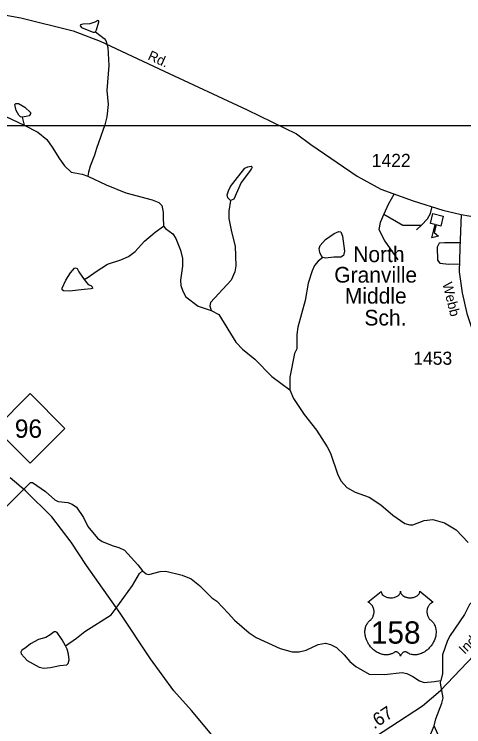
# Model space of a CAD drawing. Extents: x 2056842 to 2160602, y 826753 to 1016856.
# Drawn here: x 2112847 to 2117142, y 939557 to 946358 of the extents above; entities that cross this region are included whole.
import ezdxf

# ---------------------------------------------------------------- set-up
doc = ezdxf.new("R2010")
doc.units = 0
for name, color, linetype in [('Exist Cultural Educational Facility High CELL', 7, 'Continuous'), ('Exist Cultural Educational Facility High Label', 7, 'Continuous'), ('Exist Hydrographic Creek Single Shore', 7, 'Continuous'), ('Exist Hydrographic Misc Water Feature', 7, 'Continuous'), ('Exist Road Non-System Type 51', 7, 'Continuous'), ('Exist Road Primary NC Attributed', 7, 'Continuous'), ('Exist Road Primary NC Shield CELL', 7, 'Continuous'), ('Exist Road Primary NC Shield Number Label', 7, 'Continuous'), ('Exist Road Primary US Attributed', 7, 'Continuous'), ('Exist Road Primary US Label', 7, 'Continuous'), ('Exist Road Primary US Mileage Hundredths English Label', 7, 'Continuous'), ('Exist Road Primary US Shield CELL', 7, 'Continuous'), ('Exist Road Primary US Shield Number Label', 7, 'Continuous'), ('Exist Road Secondary Type 51 Attributed', 7, 'Continuous'), ('Exist Road Secondary Type 51 Label', 7, 'Continuous'), ('Exist Road Secondary Type 51 Number Label', 7, 'Continuous'), ('Map Preparation Inset Cut Line', 7, 'Continuous')]:
    doc.layers.add(name, color=color, linetype=linetype)

msp = doc.modelspace()

# ---------------------------------------------------------------- linework, layer by layer
at = {"layer": 'Exist Cultural Educational Facility High CELL'}
msp.add_lwpolyline([(2116945.4, 944431.6), (2116922.3, 944336.5), (2116877.6, 944347.3), (2116859.8, 944274.4), (2116899.8, 944239.7), (2116837.9, 944224.7), (2116868.2, 944349.6), (2116823.5, 944360.4), (2116846.6, 944455.6)], close=True, dxfattribs=at)
at = {"layer": 'Exist Hydrographic Creek Single Shore'}
for points in [[(2112488.7, 945489.8), (2112643.1, 945439), (2112942, 945299.6)], [(2112942, 945299.6), (2113071.2, 945232.4), (2113158.6, 945161.5), (2113208.6, 945089.7), (2113280.8, 944978.2), (2113327.7, 944911), (2113392.3, 944851.5), (2113496.1, 944831.2), (2113550.6, 944813.5)], [(2113550.6, 944813.5), (2113725.4, 944728.6), (2113913.1, 944653.8), (2114165.1, 944585.4), (2114229.7, 944561.3), (2114256.3, 944532.1), (2114269, 944468.8), (2114269, 944420), (2114272.8, 944333.8)], [(2114272.8, 944333.8), (2114291.8, 944312.3), (2114362.7, 944261.6), (2114390.5, 944217.2), (2114435, 944107.2), (2114455.2, 944025.1), (2114453.4, 943953.3), (2114436.2, 943819.1), (2114438.4, 943767.2), (2114458.6, 943713.3), (2114486.7, 943659.2), (2114603.3, 943571.8), (2114727.5, 943530.5)], [(2114727.5, 943530.5), (2114801.5, 943492.9), (2114962.7, 943227.4), (2115026.9, 943159.8), (2115145.3, 943064.4), (2115308.2, 942899), (2115478.5, 942773.7)], [(2115478.5, 942773.7), (2115514.9, 942689.9), (2115617.6, 942536.5), (2115734.3, 942389.1), (2115837, 942229.4), (2115867.2, 942169.4), (2115940, 941961.8), (2115970.3, 941902.1), (2116024.5, 941840.3), (2116104.9, 941796.6), (2116237.2, 941749.3), (2116349.4, 941673.8), (2116463.6, 941576.2), (2116578.1, 941496.8), (2116626, 941483), (2116654.2, 941483), (2116764.1, 941525.7), (2116846, 941535.8), (2116958.1, 941502.3), (2117068.3, 941435), (2117184.9, 941315.5)], [(2112496.6, 941462.8), (2112556.4, 941497), (2112630.2, 941531.6), (2112686.3, 941575.7), (2113002.9, 941889), (2113022.9, 941889.3), (2113147.1, 941801.7), (2113235.4, 941724.1), (2113265.5, 941708.3), (2113357.5, 941698.6), (2113401.5, 941682.9), (2113441.6, 941652.8), (2113510.1, 941555.3), (2113548.6, 941467.5), (2113643.1, 941356), (2113687.1, 941326.2), (2113791.2, 941282.7), (2113847.3, 941266.7), (2113901.6, 941241), (2114028, 941103.5), (2114072.4, 941045.8)], [(2113335.8, 940327.6), (2113440.9, 940401.1), (2113522, 940464.5), (2113772.4, 940624.7), (2113812.2, 940674.9), (2113977.1, 940903.5), (2114042.7, 941019.8), (2114072.4, 941045.9)], [(2114072.4, 941045.8), (2114106.6, 941017.9), (2114134.3, 941010.1), (2114240.2, 941038.4), (2114296.4, 941040.8), (2114450.5, 941003.5), (2114538.7, 940969.9), (2114616.8, 940906.2), (2114733.4, 940786.7), (2114781.3, 940756.8), (2114892.1, 940641.3), (2114950.1, 940573.8), (2115090.7, 940452.4), (2115159, 940408.7), (2115387.5, 940303.5), (2115503.6, 940272.2), (2115567.6, 940272.5), (2115635.5, 940288.8), (2115749.2, 940343.3), (2115821, 940355.5), (2115867.3, 940341.8), (2115927.4, 940312), (2115999.8, 940242.2), (2116053.9, 940180.7), (2116112, 940131), (2116238.4, 940057.5), (2116384.7, 940054.8), (2116553, 940073.8), (2116598.6, 940064.9), (2116655.6, 940035.8), (2116719.2, 939993.9), (2116763.5, 939978.7), (2116862.3, 939990.1), (2116921.8, 939997.8)], [(2117474.3, 940998.7), (2117442.4, 940930.5), (2117368.9, 940840.1), (2117285.1, 940783.8), (2117225.4, 940753.6), (2117195.2, 940723.7), (2117147.6, 940627.2), (2117012.6, 940426.9), (2116985, 940378.6), (2116937.5, 940242.4), (2116938.1, 940066.5), (2116921.8, 939997.8)], [(2116858.7, 939564.3), (2116874.5, 939632.4), (2116933.7, 939782.6), (2116943.4, 939832.6), (2116920.5, 939972.4), (2116921.8, 939997.8)], [(2116494.5, 939154.7), (2116542, 939241.6), (2116571.1, 939272), (2116620.5, 939285.9), (2116716.8, 939303.7), (2116761.1, 939351.8), (2116810.5, 939449.4), (2116834.9, 939504.3), (2116858.7, 939564.3)]]:
    msp.add_lwpolyline(points, dxfattribs=at)
at = {"layer": 'Exist Hydrographic Misc Water Feature'}
for p, q in [((2112924.3, 945374.4), (2112942, 945299.6)), ((2117002.9, 939249.1), (2116858.7, 939564.3))]:
    msp.add_line(p, q, dxfattribs=at)
for points in [[(2113624, 946191), (2113632.9, 946208.7), (2113654.4, 946284.8), (2113654.4, 946294.9), (2113644.3, 946297.4), (2113616.4, 946283.5), (2113568.3, 946267), (2113503.7, 946261.9), (2113480.9, 946256.9), (2113475.9, 946248), (2113489.8, 946231.5), (2113560.7, 946202.4), (2113602.5, 946185.9), (2113613.9, 946187.2), (2113624, 946191)], [(2113624, 946191), (2113706.4, 946127.8), (2113722.4, 946108), (2113740.6, 946042), (2113749.5, 945868.1), (2113732.4, 945630.1), (2113745.2, 945496.1), (2113731.6, 945378.1), (2113714, 945303.9), (2113633, 945077.7), (2113615.2, 945013.6), (2113571.7, 944907.4), (2113555.7, 944849), (2113550.6, 944813.5)], [(2112924.3, 945374.4), (2112907.8, 945379.4), (2112890.1, 945395.9), (2112864.8, 945437.7), (2112853.4, 945497.3), (2112863.5, 945506.2), (2112887.6, 945506.2), (2112948.4, 945470.7), (2113001.6, 945418.7), (2113001.6, 945406), (2112990.2, 945389.6), (2112961, 945380.7), (2112924.3, 945374.4)], [(2115093.5, 944858.1), (2115016.2, 944752.9), (2114944.9, 944593.4), (2114912.9, 944579.3)], [(2114956.2, 944769.5), (2115049.7, 944887.9), (2115077.6, 944902), (2115109.4, 944908.1), (2115119.6, 944898.1), (2115113.7, 944884.7), (2115093.5, 944858.1)], [(2114912.9, 944579.3), (2114888.9, 944605.2), (2114882.6, 944633.2), (2114892.6, 944673.2), (2114914.4, 944715.3), (2114956.2, 944769.5)], [(2114912.9, 944579.3), (2114897.3, 944477.3), (2114897.6, 944409.2), (2114924.2, 944281.4), (2114958.9, 944143.6), (2114963.6, 943955.6), (2114956, 943899.5), (2114920.1, 943819.5), (2114721.2, 943606.5), (2114715.5, 943574.5), (2114727.6, 943530.7)], [(2113514.1, 943826.5), (2113554.6, 943849.3), (2113630.1, 943903.7), (2113737.6, 943972.2), (2113865.7, 944012.8), (2113939.3, 944045.1), (2114001.1, 944093.3), (2114090.7, 944191.7), (2114192.4, 944278.2), (2114272.8, 944333.8)], [(2115796.4, 944036.9), (2115779.9, 944055.9), (2115766, 944085), (2115760.9, 944120.5), (2115771, 944150.9), (2115819.2, 944208), (2115902.8, 944263.7), (2115949.6, 944285.3), (2115967.3, 944280.2), (2115983.8, 944240.9), (2116001.5, 944095.2), (2115993.9, 944054.6), (2115968.6, 944040.7), (2115899, 944040.7), (2115819.2, 944029.3), (2115796.4, 944036.9)], [(2115796.4, 944036.9), (2115749.5, 944001.4), (2115715.3, 943959.6), (2115694, 943908.8), (2115656.4, 943790.7), (2115627.1, 943624.6), (2115556.2, 943370.2), (2115548.4, 943300.3), (2115547.2, 943164.2), (2115525.2, 943118.1), (2115480.1, 942894), (2115478.7, 942774)], [(2113514.1, 943826.5), (2113553.4, 943779.6), (2113577.4, 943768.2), (2113592.6, 943755.6), (2113595.2, 943741.6), (2113582.5, 943735.3), (2113516.6, 943730.2), (2113374.8, 943713.7), (2113317.8, 943717.5), (2113306.4, 943727.7), (2113306.4, 943744.2), (2113339.3, 943818.9), (2113383.7, 943889.9), (2113422.9, 943935.5), (2113431.8, 943936.8), (2113448.3, 943931.7), (2113463.5, 943900), (2113514.1, 943826.5)], [(2113335.8, 940327.6), (2113305.4, 940387.2), (2113257.3, 940455.6), (2113243.3, 940462), (2113228.1, 940462), (2113190.1, 940435.3), (2113148.3, 940410), (2113077.4, 940388.5), (2113002.7, 940347.9), (2112950.8, 940307.4), (2112919.1, 940287.1), (2112911.5, 940268.1), (2112914, 940252.9), (2112971, 940189.5), (2113083.8, 940124.9), (2113130.6, 940117.3), (2113193.9, 940121.1), (2113282.6, 940142.6), (2113348.5, 940148.9), (2113363.7, 940161.6), (2113371.3, 940194.6), (2113366.2, 940250.3), (2113352.3, 940295.9), (2113335.8, 940327.6)]]:
    msp.add_lwpolyline(points, dxfattribs=at)
at = {"layer": 'Exist Road Non-System Type 51'}
msp.add_line((2116690, 944299.1), (2116736.7, 944344), dxfattribs=at)
for points in [[(2116475.3, 944642.5), (2116418.8, 944541.7), (2116377.5, 944448.2)], [(2116736.7, 944344), (2116795.9, 944405.1), (2116824.7, 944457.2), (2116838.9, 944521.4)], [(2116377.5, 944448.2), (2116343.4, 944371), (2116330.8, 944302.7), (2116388.3, 944191.3), (2116512.2, 944013.4)], [(2116377.5, 944448.2), (2116560.7, 944345.8), (2116736.7, 944344)], [(2117107.3, 944174.7), (2116956.7, 944176), (2116906.4, 944174.2), (2116886.6, 944134.7), (2116890.2, 944010.7), (2116911.8, 943981.9), (2116998, 943972.9), (2117100.8, 943977)]]:
    msp.add_lwpolyline(points, dxfattribs=at)
at = {"layer": 'Exist Road Primary NC Attributed'}
msp.add_lwpolyline([(2115234.8, 938759.1), (2115073.8, 939022.4), (2114893.1, 939289.6), (2114540.2, 939712.5), (2114372.3, 939898.1), (2114148.6, 940204.7), (2113857.8, 940640.8), (2113536.9, 941097.3), (2113391.4, 941318.1), (2113205.9, 941559.8), (2112954.2, 941809.9), (2112807.1, 941931.5)], dxfattribs=at)
at = {"layer": 'Exist Road Primary NC Shield CELL'}
msp.add_lwpolyline([(2112665.4, 942404.7), (2112998.4, 942737.7), (2113331.4, 942404.7), (2112998.4, 942071.7)], close=True, dxfattribs=at)
at = {"layer": 'Exist Road Primary US Attributed'}
msp.add_lwpolyline([(2115234.8, 938759.1), (2115398.5, 938868.6), (2115670.4, 939059.8), (2116143.2, 939363.2), (2116748.6, 939757.4), (2116918.1, 939903), (2117239.1, 940235.3), (2117550.5, 940557.8), (2117898.6, 940920.4), (2117977, 940997.2)], dxfattribs=at)
at = {"layer": 'Exist Road Primary US Shield CELL'}
msp.add_lwpolyline([(2116353.3, 940849.1), (2116353.6, 940843.8), (2116354.9, 940837.5), (2116355.9, 940834.2), (2116358.9, 940828), (2116363.7, 940820.6), (2116370.5, 940813.4), (2116378.2, 940807.1), (2116383.4, 940803.8), (2116392.1, 940799.1), (2116402.1, 940794.9), (2116413.2, 940791.7), (2116424.5, 940789.4), (2116436.9, 940788), (2116449.1, 940787.8), (2116462.3, 940788.8), (2116476.9, 940791.6), (2116483.7, 940793.4), (2116491.2, 940795.9), (2116498.2, 940798.8), (2116505.8, 940802.9), (2116512, 940806.9), (2116516.8, 940810.4), (2116523.6, 940816.9), (2116529.1, 940823.7), (2116531.4, 940827.5), (2116533.3, 940831.1), (2116536, 940838.9), (2116536.8, 940842.3), (2116537.3, 940849.4), (2116537.8, 940843.4), (2116538.4, 940839.7), (2116539.4, 940836.1), (2116540.9, 940832.2), (2116543.6, 940826.7), (2116546.7, 940822.2), (2116552.4, 940815.4), (2116556, 940812.1), (2116559.2, 940809.4), (2116568, 940803.4), (2116578.2, 940798.2), (2116583.2, 940796), (2116588.4, 940794.2), (2116594.9, 940792.2), (2116601.6, 940790.6), (2116608.3, 940789.5), (2116615.2, 940788.5), (2116622.1, 940788), (2116627.8, 940787.8), (2116634.8, 940787.9), (2116641.3, 940788.3), (2116647.9, 940789), (2116655.2, 940790.2), (2116661, 940791.5), (2116668.8, 940793.6), (2116675.8, 940796.1), (2116681.9, 940798.8), (2116689.9, 940802.9), (2116696.4, 940807), (2116701.1, 940810.8), (2116706.7, 940815.9), (2116712, 940822.1), (2116715.1, 940826.6), (2116717.3, 940831.2), (2116719.4, 940836.1), (2116720.6, 940841.2), (2116721.2, 940845.7), (2116721.3, 940849.5), (2116849.9, 940747.1), (2116846.9, 940745.9), (2116839.9, 940742.5), (2116834.4, 940739.3), (2116825.5, 940733), (2116821.7, 940729.6), (2116817.9, 940726), (2116814.4, 940722.2), (2116811.4, 940718.7), (2116807.7, 940713.5), (2116804.3, 940708.3), (2116801, 940702.6), (2116798.7, 940697.7), (2116794.7, 940687.4), (2116792.8, 940680.8), (2116791.6, 940675.3), (2116790.1, 940663.8), (2116789.7, 940658.3), (2116789.7, 940652.9), (2116790, 940647.2), (2116790.5, 940641.8), (2116791.5, 940636.1), (2116792.4, 940631.1), (2116794, 940624.9), (2116796.3, 940617.8), (2116799.1, 940610.8), (2116805, 940599.7), (2116812.5, 940588.3), (2116817.9, 940581.9), (2116823.3, 940576.4), (2116831.2, 940569.7), (2116835.5, 940565.9), (2116840.4, 940561), (2116848.5, 940551.6), (2116851.7, 940547.2), (2116855, 940542.3), (2116858.1, 940537.2), (2116861.1, 940531.7), (2116863.5, 940526.9), (2116868.1, 940515.9), (2116871.4, 940505.2), (2116872.9, 940499.6), (2116875.3, 940487), (2116876.2, 940480.7), (2116877.2, 940468.4), (2116877.2, 940453.5), (2116876.1, 940439.4), (2116873.4, 940422.9), (2116871.2, 940413), (2116867.8, 940401.6), (2116864.6, 940391.6), (2116858.7, 940377), (2116853.5, 940366.3), (2116846.7, 940353.9), (2116842.1, 940346.3), (2116836.7, 940338.3), (2116829.9, 940329), (2116822, 940319.1), (2116812.5, 940308.7), (2116804.9, 940301), (2116794.9, 940292.1), (2116788.8, 940287.1), (2116780.1, 940280.5), (2116768.3, 940272.6), (2116756.6, 940265.9), (2116746.6, 940260.8), (2116737.8, 940257), (2116726.4, 940252.6), (2116707.4, 940247.4), (2116700.5, 940246), (2116692.3, 940244.7), (2116684.7, 940244), (2116677.2, 940243.5), (2116667.2, 940243.5), (2116657.2, 940244.3), (2116647.8, 940245.6), (2116638, 940247.7), (2116627.8, 940250.7), (2116618.5, 940254.4), (2116609, 940259), (2116593.1, 940269.1), (2116588.5, 940271.5), (2116586, 940272.2), (2116579.8, 940272.5), (2116574, 940271.3), (2116568.1, 940268.9), (2116564.5, 940267), (2116559.8, 940263.9), (2116556.1, 940261), (2116551.7, 940256.8), (2116548.7, 940253.3), (2116546.4, 940250.6), (2116541.9, 940243.5), (2116540.3, 940240.2), (2116538.6, 940235.8), (2116537.2, 940229.5), (2116535.2, 940237.5), (2116532.8, 940242.8), (2116530.1, 940247.4), (2116527.2, 940251.4), (2116522.7, 940256.6), (2116518.7, 940260.5), (2116513.8, 940264.4), (2116508.7, 940267.5), (2116504.5, 940269.7), (2116500.7, 940271.1), (2116496.1, 940272.2), (2116492.3, 940272.5), (2116489.2, 940272.5), (2116484.9, 940271.5), (2116479.1, 940267.3), (2116473.6, 940263.5), (2116467.6, 940259.8), (2116460.5, 940256), (2116455.2, 940253.5), (2116449, 940251.1), (2116441.7, 940248.7), (2116433.8, 940246.6), (2116425.7, 940245), (2116418.5, 940243.9), (2116410.9, 940243.2), (2116404, 940243), (2116396.7, 940243.1), (2116390, 940243.6), (2116382.2, 940244.3), (2116372.4, 940245.7), (2116364.4, 940247.5), (2116355.9, 940249.8), (2116347.1, 940252.6), (2116337.8, 940256.1), (2116326.1, 940261.2), (2116318, 940265.4), (2116305.1, 940272.8), (2116290.1, 940283.2), (2116278.8, 940292.4), (2116270.4, 940299.9), (2116258.2, 940312.4), (2116251, 940320.5), (2116239.8, 940335.1), (2116232.5, 940345.6), (2116227.9, 940353.4), (2116221, 940365.9), (2116217.3, 940373.7), (2116212.4, 940385.1), (2116208.6, 940395.5), (2116205.4, 940405.4), (2116203.7, 940411.7), (2116201.3, 940422.7), (2116199.8, 940430.5), (2116198.3, 940441.2), (2116197.5, 940452.6), (2116197.4, 940463), (2116197.6, 940471.6), (2116198.6, 940481.7), (2116200.3, 940492.4), (2116202.4, 940501.6), (2116204.3, 940508.3), (2116207, 940516.3), (2116210.6, 940525.2), (2116214.9, 940533.7), (2116218.9, 940540.8), (2116224, 940548.4), (2116229, 940554.8), (2116235.6, 940562), (2116242.4, 940568.5), (2116248.7, 940573.6), (2116256.1, 940580.9), (2116260, 940585.3), (2116264.7, 940591.5), (2116268.4, 940597.2), (2116271.4, 940602.2), (2116275.3, 940609.8), (2116277.6, 940615.4), (2116280.6, 940624.1), (2116282.1, 940630.1), (2116283.6, 940638), (2116284.6, 940645.3), (2116285, 940654.5), (2116284.7, 940662.1), (2116283.7, 940671), (2116282.1, 940679.5), (2116280.1, 940687), (2116276.9, 940695.5), (2116273.9, 940701.7), (2116269, 940710.2), (2116263.5, 940718), (2116257.9, 940724.4), (2116252.2, 940730.1), (2116246.7, 940734.3), (2116241.5, 940738), (2116235, 940742), (2116228.7, 940745.1), (2116224.7, 940746.7)], close=True, dxfattribs=at)
at = {"layer": 'Exist Road Secondary Type 51 Attributed'}
for points in [[(2109932.1, 945629.1), (2110148.9, 945712.6), (2110660.6, 945898.2), (2110963.3, 945996.6), (2111862, 946201.4), (2112487.9, 946351.6), (2112715, 946358), (2112910.1, 946322.8), (2113410.7, 946201.2), (2113666.6, 946102), (2114280.6, 945814), (2115072.6, 945446.4), (2115542.7, 945215.9), (2115681.9, 945115.6), (2116123.2, 944811.6), (2116350.3, 944686.8), (2116657.3, 944578), (2116942.8, 944489.1), (2117117.1, 944447.5)], [(2117117.1, 944447.5), (2117105.5, 944124.3), (2117098.3, 943899.5), (2117125.5, 943699.4), (2117171.8, 943502.6), (2117284.6, 943157.8), (2117335.7, 943010.5), (2117424.5, 942926.5), (2117560.4, 942852.9), (2117669.2, 942819.3), (2117834.4, 942814.6)], [(2117117.1, 944447.5), (2117336.9, 944408.3), (2117535.2, 944400.3), (2117768.6, 944395.6), (2117917.3, 944349.2), (2118013.2, 944301.2), (2118080.4, 944251.6), (2118150, 944177.2)]]:
    msp.add_lwpolyline(points, dxfattribs=at)
at = {"layer": 'Map Preparation Inset Cut Line'}
msp.add_lwpolyline([(2109703.5, 945295.9), (2139407.7, 945295.9), (2139407.7, 921167.4), (2109703.5, 921167.4), (2109703.5, 945295.9)], dxfattribs=at)

# ---------------------------------------------------------------- texts
at = {"layer": 'Exist Cultural Educational Facility High Label'}
for s, p in [('North', (2116085.5, 943992)), ('Granville', (2115904.4, 943796.2)), ('Middle', (2116005.1, 943595.8)), ('Sch.', (2116192.7, 943386.7))]:
    msp.add_text(s, height=150, dxfattribs=at).set_placement(p)
at = {"layer": 'Exist Road Primary NC Shield Number Label'}
msp.add_text('96', height=175, dxfattribs=at).set_placement((2112852.5, 942315))
at = {"layer": 'Exist Road Primary US Label'}
msp.add_text('Industrial', height=95, rotation=45.61888, dxfattribs=at).set_placement((2117150.3, 940242.6))
at = {"layer": 'Exist Road Primary US Mileage Hundredths English Label'}
msp.add_text('.67', height=125, rotation=33.06832, dxfattribs=at).set_placement((2116285, 939530.1))
at = {"layer": 'Exist Road Primary US Shield Number Label'}
msp.add_text('158', height=212.5, dxfattribs=at).set_placement((2116254.5, 940349.8))
at = {"layer": 'Exist Road Secondary Type 51 Label'}
for s, rotation, p in [('Rd.', 335.85448, (2114115.6, 945928.6)), ('Webb', 283.79741, (2116936.8, 943787.6))]:
    msp.add_text(s, height=95, rotation=rotation, dxfattribs=at).set_placement(p)
at = {"layer": 'Exist Road Secondary Type 51 Number Label'}
for s, p in [('1422', (2116262.7, 944900.4)), ('1453', (2116659.4, 943012.1))]:
    msp.add_text(s, height=125, dxfattribs=at).set_placement(p)

doc.saveas('drawing.dxf')
